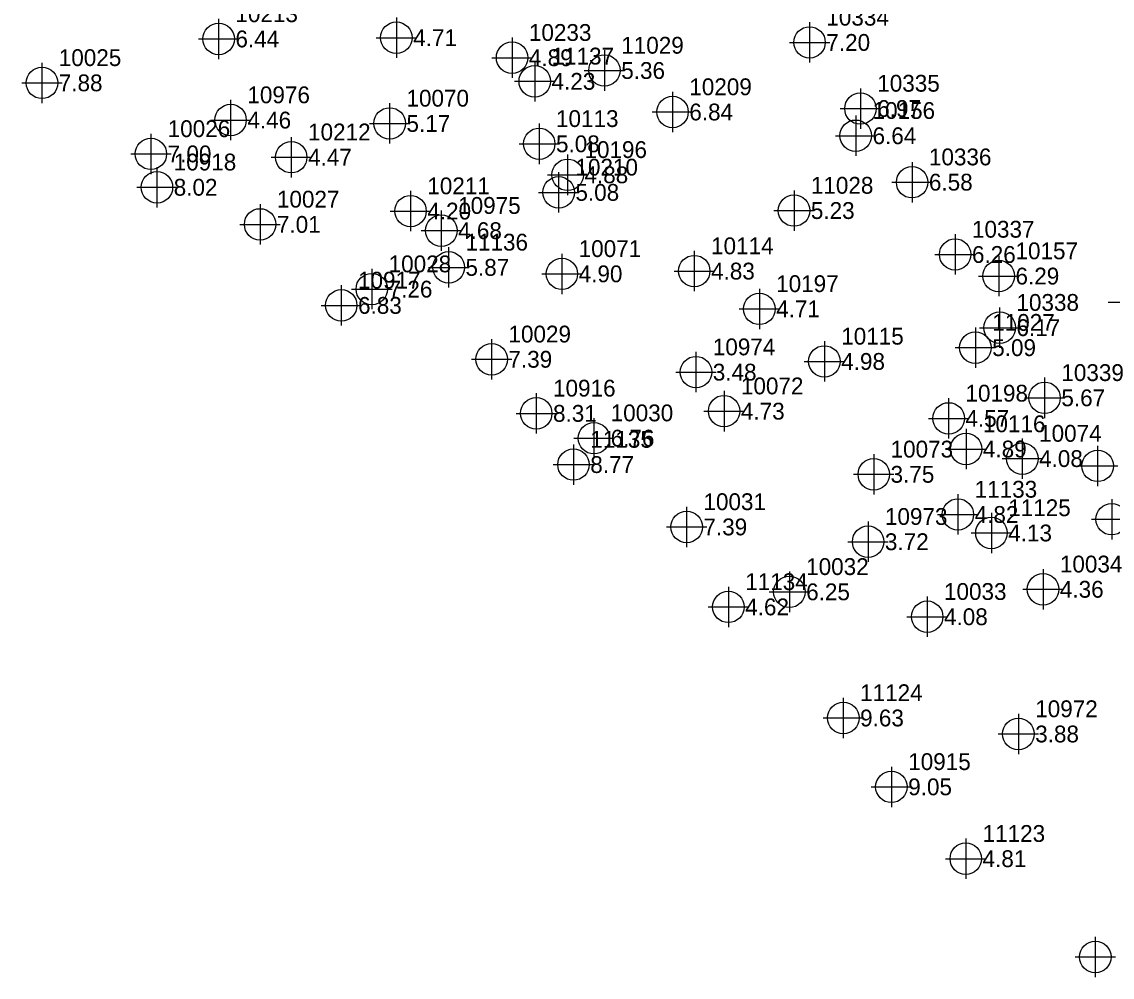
# Model space of a CAD drawing. Extents: x 2062781 to 2066835, y 358981 to 366501.
# Drawn here: x 2063846.8 to 2064008.9, y 362220.6 to 362362.7 of the extents above; entities that cross this region are included whole.
import ezdxf

# ---------------------------------------------------------------- set-up
doc = ezdxf.new("R2010")
doc.units = 0
for name, color, linetype in [('COGO Default Point Elevation', 7, 'Continuous'), ('COGO Default Point Number', 7, 'Continuous'), ('Exist DTM Regular Point Underwater CELL', 7, 'Continuous')]:
    doc.layers.add(name, color=color, linetype=linetype)

msp = doc.modelspace()

# ---------------------------------------------------------------- linework, layer by layer
at = {"layer": 'Exist DTM Regular Point Underwater CELL'}
for points in [[(2063876.02, 362363.11), (2063876.02, 362360.11)], [(2063902.45, 362363.29), (2063902.45, 362360.29)], [(2063963.87, 362362.59), (2063963.87, 362359.59)], [(2063873.02, 362360.11), (2063876.02, 362360.11)], [(2063876.02, 362360.11), (2063879.02, 362360.11)], [(2063876.02, 362360.11), (2063876.02, 362357.11)], [(2063899.45, 362360.29), (2063902.45, 362360.29)], [(2063902.45, 362360.29), (2063905.45, 362360.29)], [(2063902.45, 362360.29), (2063902.45, 362357.29)], [(2063919.65, 362360.32), (2063919.65, 362357.32)], [(2063960.87, 362359.59), (2063963.87, 362359.59)], [(2063963.87, 362359.59), (2063966.87, 362359.59)], [(2063963.87, 362359.59), (2063963.87, 362356.59)], [(2063933.38, 362358.42), (2063933.38, 362355.42)], [(2063849.76, 362356.58), (2063849.76, 362353.58)], [(2063916.65, 362357.32), (2063919.65, 362357.32)], [(2063919.65, 362357.32), (2063922.65, 362357.32)], [(2063919.65, 362357.32), (2063919.65, 362354.32)], [(2063923.02, 362356.81), (2063923.02, 362353.81)], [(2063930.38, 362355.42), (2063933.38, 362355.42)], [(2063933.38, 362355.42), (2063936.38, 362355.42)], [(2063933.38, 362355.42), (2063933.38, 362352.42)], [(2063846.76, 362353.58), (2063849.76, 362353.58)], [(2063849.76, 362353.58), (2063852.76, 362353.58)], [(2063849.76, 362353.58), (2063849.76, 362350.58)], [(2063920.02, 362353.81), (2063923.02, 362353.81)], [(2063923.02, 362353.81), (2063926.02, 362353.81)], [(2063923.02, 362353.81), (2063923.02, 362350.81)], [(2063943.5, 362352.25), (2063943.5, 362349.25)], [(2063971.44, 362352.76), (2063971.44, 362349.76)], [(2063877.8, 362351.05), (2063877.8, 362348.05)], [(2063901.45, 362350.55), (2063901.45, 362347.55)], [(2063940.5, 362349.25), (2063943.5, 362349.25)], [(2063943.5, 362349.25), (2063946.5, 362349.25)], [(2063943.5, 362349.25), (2063943.5, 362346.25)], [(2063968.44, 362349.76), (2063971.44, 362349.76)], [(2063970.74, 362348.72), (2063970.74, 362345.72)], [(2063971.44, 362349.76), (2063974.44, 362349.76)], [(2063971.44, 362349.76), (2063971.44, 362346.76)], [(2063874.8, 362348.05), (2063877.8, 362348.05)], [(2063877.8, 362348.05), (2063880.8, 362348.05)], [(2063877.8, 362348.05), (2063877.8, 362345.05)], [(2063898.45, 362347.55), (2063901.45, 362347.55)], [(2063901.45, 362347.55), (2063904.45, 362347.55)], [(2063901.45, 362347.55), (2063901.45, 362344.55)], [(2063923.68, 362347.52), (2063923.68, 362344.52)], [(2063865.95, 362346.02), (2063865.95, 362343.02)], [(2063886.82, 362345.53), (2063886.82, 362342.53)], [(2063967.74, 362345.72), (2063970.74, 362345.72)], [(2063970.74, 362345.72), (2063973.74, 362345.72)], [(2063970.74, 362345.72), (2063970.74, 362342.72)], [(2063920.68, 362344.52), (2063923.68, 362344.52)], [(2063923.68, 362344.52), (2063926.68, 362344.52)], [(2063923.68, 362344.52), (2063923.68, 362341.52)], [(2063862.95, 362343.02), (2063865.95, 362343.02)], [(2063865.95, 362343.02), (2063868.95, 362343.02)], [(2063865.95, 362343.02), (2063865.95, 362340.02)], [(2063883.82, 362342.53), (2063886.82, 362342.53)], [(2063886.82, 362342.53), (2063889.82, 362342.53)], [(2063886.82, 362342.53), (2063886.82, 362339.53)], [(2063927.91, 362342.91), (2063927.91, 362339.91)], [(2063979.12, 362341.81), (2063979.12, 362338.81)], [(2063866.85, 362341.06), (2063866.85, 362338.06)], [(2063926.57, 362340.3), (2063926.57, 362337.3)], [(2063924.91, 362339.91), (2063927.91, 362339.91)], [(2063927.91, 362339.91), (2063930.91, 362339.91)], [(2063927.91, 362339.91), (2063927.91, 362336.91)], [(2063976.12, 362338.81), (2063979.12, 362338.81)], [(2063979.12, 362338.81), (2063982.12, 362338.81)], [(2063979.12, 362338.81), (2063979.12, 362335.81)], [(2063863.85, 362338.06), (2063866.85, 362338.06)], [(2063866.85, 362338.06), (2063869.85, 362338.06)], [(2063866.85, 362338.06), (2063866.85, 362335.06)], [(2063904.55, 362337.52), (2063904.55, 362334.52)], [(2063923.57, 362337.3), (2063926.57, 362337.3)], [(2063926.57, 362337.3), (2063929.57, 362337.3)], [(2063926.57, 362337.3), (2063926.57, 362334.3)], [(2063961.57, 362337.6), (2063961.57, 362334.6)], [(2063882.19, 362335.54), (2063882.19, 362332.54)], [(2063901.55, 362334.52), (2063904.55, 362334.52)], [(2063904.55, 362334.52), (2063907.55, 362334.52)], [(2063904.55, 362334.52), (2063904.55, 362331.52)], [(2063909.13, 362334.61), (2063909.13, 362331.61)], [(2063958.57, 362334.6), (2063961.57, 362334.6)], [(2063961.57, 362334.6), (2063964.57, 362334.6)], [(2063961.57, 362334.6), (2063961.57, 362331.6)], [(2063879.19, 362332.54), (2063882.19, 362332.54)], [(2063882.19, 362332.54), (2063885.19, 362332.54)], [(2063882.19, 362332.54), (2063882.19, 362329.54)], [(2063906.13, 362331.61), (2063909.13, 362331.61)], [(2063909.13, 362331.61), (2063912.13, 362331.61)], [(2063909.13, 362331.61), (2063909.13, 362328.61)], [(2063985.52, 362331.07), (2063985.52, 362328.07)], [(2063910.22, 362329.15), (2063910.22, 362326.15)], [(2063927.05, 362328.19), (2063927.05, 362325.19)], [(2063946.73, 362328.6), (2063946.73, 362325.6)], [(2063982.52, 362328.07), (2063985.52, 362328.07)], [(2063985.52, 362328.07), (2063988.52, 362328.07)], [(2063985.52, 362328.07), (2063985.52, 362325.07)], [(2063991.99, 362327.86), (2063991.99, 362324.86)], [(2063898.8, 362325.92), (2063898.8, 362322.92)], [(2063907.22, 362326.15), (2063910.22, 362326.15)], [(2063910.22, 362326.15), (2063913.22, 362326.15)], [(2063910.22, 362326.15), (2063910.22, 362323.15)], [(2063943.73, 362325.6), (2063946.73, 362325.6)], [(2063946.73, 362325.6), (2063949.73, 362325.6)], [(2063946.73, 362325.6), (2063946.73, 362322.6)], [(2063924.05, 362325.19), (2063927.05, 362325.19)], [(2063927.05, 362325.19), (2063930.05, 362325.19)], [(2063927.05, 362325.19), (2063927.05, 362322.19)], [(2063988.99, 362324.86), (2063991.99, 362324.86)], [(2063991.99, 362324.86), (2063994.99, 362324.86)], [(2063991.99, 362324.86), (2063991.99, 362321.86)], [(2063894.25, 362323.5), (2063894.25, 362320.5)], [(2063895.8, 362322.92), (2063898.8, 362322.92)], [(2063898.8, 362322.92), (2063901.8, 362322.92)], [(2063898.8, 362322.92), (2063898.8, 362319.92)], [(2063956.41, 362322.98), (2063956.41, 362319.98)], [(2064008.28, 362320.99), (2064011.28, 362320.99)], [(2063891.25, 362320.5), (2063894.25, 362320.5)], [(2063894.25, 362320.5), (2063897.25, 362320.5)], [(2063894.25, 362320.5), (2063894.25, 362317.5)], [(2063953.41, 362319.98), (2063956.41, 362319.98)], [(2063956.41, 362319.98), (2063959.41, 362319.98)], [(2063956.41, 362319.98), (2063956.41, 362316.98)], [(2063992.13, 362320.19), (2063992.13, 362317.19)], [(2063988.53, 362317.22), (2063988.53, 362314.22)], [(2063989.13, 362317.19), (2063992.13, 362317.19)], [(2063992.13, 362317.19), (2063995.13, 362317.19)], [(2063992.13, 362317.19), (2063992.13, 362314.19)], [(2063916.61, 362315.49), (2063916.61, 362312.49)], [(2063966.08, 362315.17), (2063966.08, 362312.17)], [(2063985.53, 362314.22), (2063988.53, 362314.22)], [(2063988.53, 362314.22), (2063991.53, 362314.22)], [(2063988.53, 362314.22), (2063988.53, 362311.22)], [(2063946.99, 362313.58), (2063946.99, 362310.58)], [(2063913.61, 362312.49), (2063916.61, 362312.49)], [(2063916.61, 362312.49), (2063919.61, 362312.49)], [(2063916.61, 362312.49), (2063916.61, 362309.49)], [(2063963.08, 362312.17), (2063966.08, 362312.17)], [(2063966.08, 362312.17), (2063969.08, 362312.17)], [(2063966.08, 362312.17), (2063966.08, 362309.17)], [(2063943.99, 362310.58), (2063946.99, 362310.58)], [(2063946.99, 362310.58), (2063949.99, 362310.58)], [(2063946.99, 362310.58), (2063946.99, 362307.58)], [(2063998.81, 362309.76), (2063998.81, 362306.76)], [(2063951.17, 362307.78), (2063951.17, 362304.78)], [(2063923.24, 362307.45), (2063923.24, 362304.45)], [(2063984.55, 362306.7), (2063984.55, 362303.7)], [(2063995.81, 362306.76), (2063998.81, 362306.76)], [(2063998.81, 362306.76), (2064001.81, 362306.76)], [(2063998.81, 362306.76), (2063998.81, 362303.76)], [(2063920.24, 362304.45), (2063923.24, 362304.45)], [(2063923.24, 362304.45), (2063926.24, 362304.45)], [(2063923.24, 362304.45), (2063923.24, 362301.45)], [(2063948.17, 362304.78), (2063951.17, 362304.78)], [(2063951.17, 362304.78), (2063954.17, 362304.78)], [(2063951.17, 362304.78), (2063951.17, 362301.78)], [(2063931.81, 362303.76), (2063931.81, 362300.76)], [(2063981.55, 362303.7), (2063984.55, 362303.7)], [(2063984.55, 362303.7), (2063987.55, 362303.7)], [(2063984.55, 362303.7), (2063984.55, 362300.7)], [(2063987.15, 362302.15), (2063987.15, 362299.15)], [(2063928.78, 362299.84), (2063928.78, 362296.84)], [(2063928.81, 362300.76), (2063931.81, 362300.76)], [(2063931.81, 362300.76), (2063934.81, 362300.76)], [(2063931.81, 362300.76), (2063931.81, 362297.76)], [(2063995.5, 362300.72), (2063995.5, 362297.72)], [(2064006.7, 362299.64), (2064006.7, 362296.64)], [(2063973.42, 362298.39), (2063973.42, 362295.39)], [(2063984.15, 362299.15), (2063987.15, 362299.15)], [(2063987.15, 362299.15), (2063990.15, 362299.15)], [(2063987.15, 362299.15), (2063987.15, 362296.15)], [(2063925.78, 362296.84), (2063928.78, 362296.84)], [(2063928.78, 362296.84), (2063931.78, 362296.84)], [(2063928.78, 362296.84), (2063928.78, 362293.84)], [(2063992.5, 362297.72), (2063995.5, 362297.72)], [(2063995.5, 362297.72), (2063998.5, 362297.72)], [(2063995.5, 362297.72), (2063995.5, 362294.72)], [(2064003.7, 362296.64), (2064006.7, 362296.64)], [(2064006.7, 362296.64), (2064009.7, 362296.64)], [(2064006.7, 362296.64), (2064006.7, 362293.64)], [(2063970.42, 362295.39), (2063973.42, 362295.39)], [(2063973.42, 362295.39), (2063976.42, 362295.39)], [(2063973.42, 362295.39), (2063973.42, 362292.39)], [(2063985.92, 362292.42), (2063985.92, 362289.42)], [(2064008.79, 362291.72), (2064008.79, 362288.72)], [(2063945.6, 362290.57), (2063945.6, 362287.57)], [(2063972.58, 362288.37), (2063972.58, 362285.37)], [(2063982.92, 362289.42), (2063985.92, 362289.42)], [(2063985.92, 362289.42), (2063988.92, 362289.42)], [(2063985.92, 362289.42), (2063985.92, 362286.42)], [(2063990.91, 362289.67), (2063990.91, 362286.67)], [(2064005.79, 362288.72), (2064008.79, 362288.72)], [(2064008.79, 362288.72), (2064011.79, 362288.72)], [(2064008.79, 362288.72), (2064008.79, 362285.72)], [(2063942.6, 362287.57), (2063945.6, 362287.57)], [(2063945.6, 362287.57), (2063948.6, 362287.57)], [(2063945.6, 362287.57), (2063945.6, 362284.57)], [(2063987.91, 362286.67), (2063990.91, 362286.67)], [(2063990.91, 362286.67), (2063993.91, 362286.67)], [(2063990.91, 362286.67), (2063990.91, 362283.67)], [(2063969.58, 362285.37), (2063972.58, 362285.37)], [(2063972.58, 362285.37), (2063975.58, 362285.37)], [(2063972.58, 362285.37), (2063972.58, 362282.37)], [(2063960.87, 362280.92), (2063960.87, 362277.92)], [(2063998.59, 362281.3), (2063998.59, 362278.3)], [(2063951.81, 362278.68), (2063951.81, 362275.68)], [(2063957.87, 362277.92), (2063960.87, 362277.92)], [(2063960.87, 362277.92), (2063963.87, 362277.92)], [(2063960.87, 362277.92), (2063960.87, 362274.92)], [(2063981.36, 362277.22), (2063981.36, 362274.22)], [(2063995.59, 362278.3), (2063998.59, 362278.3)], [(2063998.59, 362278.3), (2064001.59, 362278.3)], [(2063998.59, 362278.3), (2063998.59, 362275.3)], [(2063948.81, 362275.68), (2063951.81, 362275.68)], [(2063951.81, 362275.68), (2063954.81, 362275.68)], [(2063951.81, 362275.68), (2063951.81, 362272.68)], [(2063978.36, 362274.22), (2063981.36, 362274.22)], [(2063981.36, 362274.22), (2063984.36, 362274.22)], [(2063981.36, 362274.22), (2063981.36, 362271.22)], [(2063968.89, 362262.17), (2063968.89, 362259.17)], [(2063965.89, 362259.17), (2063968.89, 362259.17)], [(2063968.89, 362259.17), (2063971.89, 362259.17)], [(2063968.89, 362259.17), (2063968.89, 362256.17)], [(2063994.92, 362259.79), (2063994.92, 362256.79)], [(2063991.92, 362256.79), (2063994.92, 362256.79)], [(2063994.92, 362256.79), (2063997.92, 362256.79)], [(2063994.92, 362256.79), (2063994.92, 362253.79)], [(2063976.04, 362251.93), (2063976.04, 362248.93)], [(2063973.04, 362248.93), (2063976.04, 362248.93)], [(2063976.04, 362248.93), (2063979.04, 362248.93)], [(2063976.04, 362248.93), (2063976.04, 362245.93)], [(2063987.1, 362241.25), (2063987.1, 362238.25)], [(2063984.1, 362238.25), (2063987.1, 362238.25)], [(2063987.1, 362238.25), (2063990.1, 362238.25)], [(2063987.1, 362238.25), (2063987.1, 362235.25)], [(2064006.35, 362226.64), (2064006.35, 362223.64)], [(2064003.35, 362223.64), (2064006.35, 362223.64)], [(2064006.35, 362223.64), (2064009.35, 362223.64)], [(2064006.35, 362223.64), (2064006.35, 362220.64)]]:
    msp.add_lwpolyline(points, dxfattribs=at)
for centre in [(2063876.02, 362360.11), (2063902.45, 362360.29), (2063963.87, 362359.59), (2063919.65, 362357.32), (2063933.38, 362355.42), (2063849.76, 362353.58), (2063923.02, 362353.81), (2063943.5, 362349.25), (2063971.44, 362349.76), (2063877.8, 362348.05), (2063901.45, 362347.55), (2063923.68, 362344.52), (2063970.74, 362345.72), (2063865.95, 362343.02), (2063886.82, 362342.53), (2063927.91, 362339.91), (2063866.85, 362338.06), (2063979.12, 362338.81), (2063926.57, 362337.3), (2063904.55, 362334.52), (2063961.57, 362334.6), (2063882.19, 362332.54), (2063909.13, 362331.61), (2063985.52, 362328.07), (2063910.22, 362326.15), (2063927.05, 362325.19), (2063946.73, 362325.6), (2063991.99, 362324.86), (2063898.8, 362322.92), (2063894.25, 362320.5), (2063956.41, 362319.98), (2063992.13, 362317.19), (2063988.53, 362314.22), (2063916.61, 362312.49), (2063966.08, 362312.17), (2063946.99, 362310.58), (2063998.81, 362306.76), (2063923.24, 362304.45), (2063951.17, 362304.78), (2063984.55, 362303.7), (2063931.81, 362300.76), (2063987.15, 362299.15), (2063995.5, 362297.72), (2063928.78, 362296.84), (2064006.7, 362296.64), (2063973.42, 362295.39), (2063985.92, 362289.42), (2063945.6, 362287.57), (2064008.79, 362288.72), (2063990.91, 362286.67), (2063972.58, 362285.37), (2063960.87, 362277.92), (2063998.59, 362278.3), (2063951.81, 362275.68), (2063981.36, 362274.22), (2063968.89, 362259.17), (2063994.92, 362256.79), (2063976.04, 362248.93), (2063987.1, 362238.25), (2064006.35, 362223.64)]:
    msp.add_circle(centre, 2.34, dxfattribs=at)

# ---------------------------------------------------------------- texts
at = {"layer": 'COGO Default Point Elevation'}
for s, p in [('6.44', (2063878.52, 362358.86)), ('4.71', (2063904.95, 362359.04)), ('7.20', (2063966.37, 362358.34)), ('4.89', (2063922.15, 362356.07)), ('5.36', (2063935.88, 362354.17)), ('7.88', (2063852.26, 362352.33)), ('4.23', (2063925.52, 362352.56)), ('6.84', (2063946, 362348)), ('6.97', (2063973.94, 362348.52)), ('4.46', (2063880.3, 362346.8)), ('5.17', (2063903.95, 362346.3)), ('6.64', (2063973.24, 362344.47)), ('5.08', (2063926.18, 362343.27)), ('7.00', (2063868.45, 362341.77)), ('4.47', (2063889.32, 362341.28)), ('4.88', (2063930.41, 362338.66)), ('6.58', (2063981.62, 362337.57)), ('8.02', (2063869.35, 362336.81)), ('5.08', (2063929.07, 362336.05)), ('4.20', (2063907.05, 362333.27)), ('5.23', (2063964.07, 362333.35)), ('7.01', (2063884.69, 362331.29)), ('4.68', (2063911.63, 362330.36)), ('6.26', (2063988.02, 362326.82)), ('5.87', (2063912.72, 362324.9)), ('4.90', (2063929.55, 362323.94)), ('4.83', (2063949.23, 362324.35)), ('6.29', (2063994.49, 362323.61)), ('7.26', (2063901.3, 362321.67)), ('6.83', (2063896.75, 362319.25)), ('4.71', (2063958.91, 362318.73)), ('6.17', (2063994.63, 362315.94)), ('5.09', (2063991.03, 362312.97)), ('7.39', (2063919.11, 362311.24)), ('4.98', (2063968.58, 362310.92)), ('3.48', (2063949.49, 362309.33)), ('5.67', (2064001.31, 362305.51)), ('4.73', (2063953.67, 362303.53)), ('8.31', (2063925.74, 362303.2)), ('4.57', (2063987.05, 362302.45)), ('6.76', (2063934.31, 362299.52)), ('4.89', (2063989.65, 362297.9)), ('8.77', (2063931.28, 362295.59)), ('4.08', (2063998, 362296.48)), ('3.75', (2063975.92, 362294.14)), ('4.82', (2063988.42, 362288.17)), ('7.39', (2063948.1, 362286.32)), ('3.72', (2063975.08, 362284.12)), ('4.13', (2063993.41, 362285.42)), ('6.25', (2063963.37, 362276.67)), ('4.36', (2064001.09, 362277.05)), ('4.62', (2063954.31, 362274.43)), ('4.08', (2063983.86, 362272.97)), ('9.63', (2063971.39, 362257.92)), ('3.88', (2063997.42, 362255.54)), ('9.05', (2063978.54, 362247.68)), ('4.81', (2063989.6, 362237))]:
    msp.add_text(s, height=2.5, dxfattribs=at).set_placement(p)
at = {"layer": 'COGO Default Point Number'}
for s, p in [('10213', (2063878.52, 362362.61)), ('10334', (2063966.37, 362362.09)), ('10233', (2063922.15, 362359.82)), ('11029', (2063935.88, 362357.92)), ('10025', (2063852.26, 362356.08)), ('11137', (2063925.52, 362356.31)), ('10335', (2063973.94, 362352.27)), ('10976', (2063880.3, 362350.55)), ('10209', (2063946, 362351.75)), ('10070', (2063903.95, 362350.05)), ('10156', (2063973.24, 362348.22)), ('10113', (2063926.18, 362347.02)), ('10026', (2063868.45, 362345.52)), ('10212', (2063889.32, 362345.03)), ('10196', (2063930.41, 362342.41)), ('10336', (2063981.62, 362341.32)), ('10918', (2063869.35, 362340.56)), ('10210', (2063929.07, 362339.8)), ('10211', (2063907.05, 362337.02)), ('11028', (2063964.07, 362337.1)), ('10027', (2063884.69, 362335.04)), ('10975', (2063911.63, 362334.11)), ('10337', (2063988.02, 362330.57)), ('11136', (2063912.72, 362328.65)), ('10114', (2063949.23, 362328.1)), ('10071', (2063929.55, 362327.69)), ('10157', (2063994.49, 362327.36)), ('10028', (2063901.3, 362325.42)), ('10917', (2063896.75, 362323)), ('10197', (2063958.91, 362322.48)), ('10338', (2063994.63, 362319.69)), ('11027', (2063991.03, 362316.72)), ('10029', (2063919.11, 362314.99)), ('10115', (2063968.58, 362314.67)), ('10974', (2063949.49, 362313.08)), ('10339', (2064001.31, 362309.26)), ('10916', (2063925.74, 362306.95)), ('10072', (2063953.67, 362307.28)), ('10198', (2063987.05, 362306.2)), ('10030', (2063934.31, 362303.27)), ('10116', (2063989.65, 362301.65)), ('11135', (2063931.28, 362299.34)), ('10074', (2063998, 362300.23)), ('10073', (2063975.92, 362297.89)), ('11133', (2063988.42, 362291.92)), ('10031', (2063948.1, 362290.07)), ('11125', (2063993.41, 362289.17)), ('10973', (2063975.08, 362287.87)), ('10034', (2064001.09, 362280.8)), ('10032', (2063963.37, 362280.42)), ('11134', (2063954.31, 362278.18)), ('10033', (2063983.86, 362276.72)), ('11124', (2063971.39, 362261.67)), ('10972', (2063997.42, 362259.29)), ('10915', (2063978.54, 362251.43)), ('11123', (2063989.6, 362240.75))]:
    msp.add_text(s, height=2.5, dxfattribs=at).set_placement(p)

doc.saveas('drawing.dxf')
